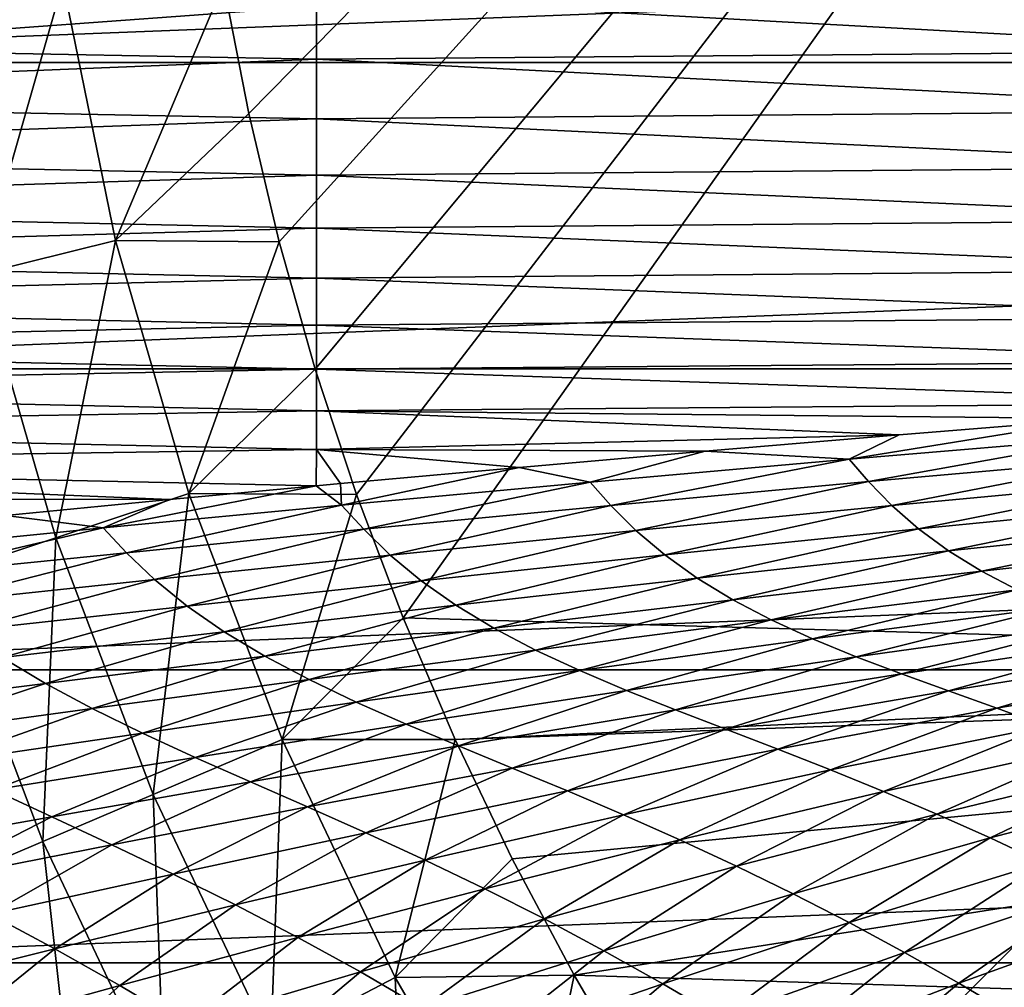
# Model space of a CAD drawing. Header units: metres. Extents: x -105 to 105, y -68 to 103.
# Tile 257 of 416: x -17.61 to -12.31, y 36.05 to 41.26. Entities that reach past the tile are written whole.
import ezdxf

# ---------------------------------------------------------------- set-up
doc = ezdxf.new("R2010")
doc.units = ezdxf.units.M
doc.layers.add('solid_FIT-BATH-150_SW0001', color=7, linetype='CONTINUOUS')
doc.layers.add('solid_FIT-BATH-150_SW0001_01', color=7, linetype='CONTINUOUS')

msp = doc.modelspace()

# ---------------------------------------------------------------- linework, layer by layer
at = {"layer": 'solid_FIT-BATH-150_SW0001'}
for points in [[(-6.5, 50.785889, 50.796501), (-16.509022, 41.45533, 50.796501), (-16.37389, 40.756489, 50.796501)], [(-6.5, 50.785889, 50.796501), (-16.37389, 40.756489, 50.796501), (-16.209583, 40.065521, 50.796501)], [(-6.5, 50.785889, 50.796501), (-16.209583, 40.065521, 50.796501), (-16.015715, 39.38113, 50.796501)], [(-6.5, 50.785889, 50.796501), (-16.015715, 39.38113, 50.796501), (-15.792983, 38.705284, 50.796501)], [(-6.5, 50.785889, 50.796501), (-15.792983, 38.705284, 50.796501), (-15.542261, 38.040905, 50.796501)], [(-6.5, 37.785889, 50.796501), (-6.5, 50.785889, 50.796501), (-15.542261, 38.040905, 50.796501)], [(-21.201733, 41.03215, 72.796501), (21.391285, 42.700928, 72.796501), (-21.391287, 42.700951, 72.796501)], [(-6.5, 42.02853, 69.796501), (-20.239237, 41.026657, 69.796501), (-20.434731, 42.651711, 69.796501)], [(-6.5, 42.02853, 69.796501), (-16.460951, 32.067577, 69.796501), (-20.239237, 41.026657, 69.796501)], [(-6.5, 42.02853, 69.796501), (-16.460951, 32.067577, 68.296501), (-16.460951, 32.067577, 69.796501)], [(-6.5, 42.02853, 68.296501), (-6.5, 37.785889, 68.296501), (-16.460951, 32.067577, 68.296501)], [(-6.5, 42.02853, 69.796501), (-6.5, 42.02853, 68.296501), (-16.460951, 32.067577, 68.296501)], [(-16.00918, 41.389854, -22.03944), (-21.347351, 41.148842, -21.893488), (-21.347351, 41.481213, -21.965662)], [(-18.119171, 41.340908, 48.144478), (-17.823444, 39.892475, 48.144478), (-17.374109, 41.462009, 49.506374)], [(-17.823444, 39.892475, 48.144478), (-17.090544, 40.073139, 49.506374), (-17.374109, 41.462009, 49.506374)], [(-17.374109, 41.462009, 49.506374), (-17.090544, 40.073139, 49.506374), (-16.509022, 41.45533, 50.796501)], [(-17.090544, 40.073139, 49.506374), (-16.37389, 40.756489, 50.796501), (-16.509022, 41.45533, 50.796501)], [(-16.00918, 41.389854, -22.03944), (-16.00918, 41.049858, -21.965384), (-21.347351, 41.148842, -21.893488)], [(-10.671009, 41.43449, -22.114264), (-10.671009, 41.094364, -22.045118), (-16.00918, 41.389854, -22.03944)], [(-10.671009, 41.094364, -22.045118), (-16.00918, 41.049858, -21.965384), (-16.00918, 41.389854, -22.03944)], [(-16.00918, 41.049858, -21.965384), (-21.347351, 40.833828, -21.810581), (-21.347351, 41.148842, -21.893488)], [(-10.671009, 41.094364, -22.045118), (-10.671009, 40.772995, -21.964851), (-16.00918, 41.049858, -21.965384)], [(-16.00918, 41.049858, -21.965384), (-16.00918, 40.728622, -21.879683), (-21.347351, 40.833828, -21.810581)], [(-20.881931, 39.382076, 72.796501), (21.201727, 41.032112, 72.796501), (-21.201733, 41.03215, 72.796501)], [(-20.239237, 41.026657, 69.796501), (-16.460951, 32.067577, 69.796501), (-19.914961, 39.423691, 69.796501)], [(-10.671009, 40.772995, -21.964851), (-16.00918, 40.728622, -21.879683), (-16.00918, 41.049858, -21.965384)], [(-16.00918, 40.728622, -21.879683), (-21.347351, 40.535591, -21.715929), (-21.347351, 40.833828, -21.810581)], [(-17.090544, 40.073139, 49.506374), (-16.209583, 40.065521, 50.796501), (-16.37389, 40.756489, 50.796501)], [(-10.671009, 40.772995, -21.964851), (-10.671009, 40.469685, -21.872328), (-16.00918, 40.728622, -21.879683)], [(-16.00918, 40.728622, -21.879683), (-16.00918, 40.425461, -21.781187), (-21.347351, 40.535591, -21.715929)], [(-10.671009, 40.469685, -21.872328), (-16.00918, 40.425461, -21.781187), (-16.00918, 40.728622, -21.879683)], [(-16.00918, 40.425461, -21.781187), (-21.347351, 40.253555, -21.608522), (-21.347351, 40.535591, -21.715929)], [(-10.671009, 40.469685, -21.872328), (-10.671009, 40.183739, -21.766409), (-16.00918, 40.425461, -21.781187)], [(-16.00918, 40.425461, -21.781187), (-16.00918, 40.13969, -21.668747), (-21.347351, 40.253555, -21.608522)], [(-10.671009, 40.183739, -21.766409), (-16.00918, 40.13969, -21.668747), (-16.00918, 40.425461, -21.781187)], [(-16.00918, 40.13969, -21.668747), (-21.347351, 39.987141, -21.487347), (-21.347351, 40.253555, -21.608522)], [(-10.671009, 40.183739, -21.766409), (-10.671009, 39.914463, -21.645956), (-16.00918, 40.13969, -21.668747)], [(-16.00918, 40.13969, -21.668747), (-16.00918, 39.870621, -21.54121), (-21.347351, 39.987141, -21.487347)], [(-10.671009, 39.914463, -21.645956), (-16.00918, 39.870621, -21.54121), (-16.00918, 40.13969, -21.668747)], [(-17.823444, 39.892475, 48.144478), (-17.412128, 38.472534, 48.144478), (-17.090544, 40.073139, 49.506374)], [(-17.412128, 38.472534, 48.144478), (-16.69614, 38.711586, 49.506374), (-17.090544, 40.073139, 49.506374)], [(-17.090544, 40.073139, 49.506374), (-16.69614, 38.711586, 49.506374), (-16.209583, 40.065521, 50.796501)], [(-16.69614, 38.711586, 49.506374), (-16.015715, 39.38113, 50.796501), (-16.209583, 40.065521, 50.796501)], [(-16.00918, 39.870621, -21.54121), (-21.347351, 39.73576, -21.351395), (-21.347351, 39.987141, -21.487347)], [(-10.671009, 39.914463, -21.645956), (-10.671009, 39.661156, -21.509836), (-16.00918, 39.870621, -21.54121)], [(-16.00918, 39.870621, -21.54121), (-16.00918, 39.617569, -21.397432), (-21.347351, 39.73576, -21.351395)], [(-18.025452, 38.267765, 46.727985), (-17.412128, 38.472534, 48.144478), (-17.823444, 39.892475, 48.144478)], [(-10.671009, 39.661156, -21.509836), (-16.00918, 39.617569, -21.397432), (-16.00918, 39.870621, -21.54121)], [(-16.00918, 39.617569, -21.397432), (-21.347351, 39.498837, -21.199652), (-21.347351, 39.73576, -21.351395)], [(-10.671009, 39.661156, -21.509836), (-10.671009, 39.423126, -21.356907), (-16.00918, 39.617569, -21.397432)], [(-16.00918, 39.617569, -21.397432), (-16.00918, 39.379852, -21.236259), (-21.347351, 39.498837, -21.199652)], [(-10.671009, 39.423126, -21.356907), (-16.00918, 39.379852, -21.236259), (-16.00918, 39.617569, -21.397432)], [(-16.00918, 39.379852, -21.236259), (-21.347351, 39.275795, -21.031105), (-21.347351, 39.498837, -21.199652)], [(-16.00918, 39.379852, -21.236259), (-16.00918, 39.156792, -21.056515), (-21.347351, 39.275795, -21.031105)], [(-20.43391, 37.762463, 72.796501), (20.881918, 39.382015, 72.796501), (-20.881931, 39.382076, 72.796501)], [(-19.914961, 39.423691, 69.796501), (-16.460951, 32.067577, 69.796501), (-19.464174, 37.852077, 69.796501)], [(-16.69614, 38.711586, 49.506374), (-15.792983, 38.705284, 50.796501), (-16.015715, 39.38113, 50.796501)], [(-10.671009, 39.423126, -21.356907), (-10.671288, 39.199699, -21.186039), (-16.00918, 39.379852, -21.236259)], [(-16.00918, 39.379852, -21.236259), (-10.671288, 39.199699, -21.186039), (-16.00918, 39.156792, -21.056515)], [(-16.00918, 39.156792, -21.056515), (-21.347351, 39.06609, -20.844641), (-21.347351, 39.275795, -21.031105)], [(-16.00918, 39.156792, -21.056515), (-10.671288, 39.199699, -21.186039), (-11.785469, 39.114189, -21.095665)], [(-16.00918, 39.156792, -21.056515), (-16.00918, 38.9478, -20.856846), (-21.347351, 39.06609, -20.844641)], [(-16.00918, 39.156792, -21.056515), (-11.785469, 39.114189, -21.095665), (-12.873366, 39.027431, -20.9972)], [(-16.00918, 39.156792, -21.056515), (-12.873366, 39.027431, -20.9972), (-16.00918, 38.9478, -20.856846)], [(-13.143108, 38.896343, -20.869926), (-12.873366, 39.027431, -20.9972), (-11.785469, 39.114189, -21.095665)], [(-11.688089, 39.018757, -21.016779), (-13.143108, 38.896343, -20.869926), (-11.785469, 39.114189, -21.095665)], [(-16.00918, 38.9478, -20.856846), (-21.347351, 38.869221, -20.639027), (-21.347351, 39.06609, -20.844641)], [(-16.00918, 38.9478, -20.856846), (-12.873366, 39.027431, -20.9972), (-13.916517, 38.939278, -20.890125)], [(-13.143108, 38.896343, -20.869926), (-13.916517, 38.939278, -20.890125), (-12.873366, 39.027431, -20.9972)], [(-13.038058, 38.775486, -20.767817), (-13.143108, 38.896343, -20.869926), (-11.688089, 39.018757, -21.016779)], [(-11.590515, 38.903313, -20.925749), (-13.038058, 38.775486, -20.767817), (-11.688089, 39.018757, -21.016779)], [(-16.00918, 38.9478, -20.856846), (-16.01162, 38.752426, -20.635916), (-21.347351, 38.869221, -20.639027)], [(-16.00918, 38.9478, -20.856846), (-15.880056, 38.764526, -20.653597), (-16.01162, 38.752426, -20.635916)], [(-16.00918, 38.9478, -20.856846), (-13.916517, 38.939278, -20.890125), (-14.918152, 38.851284, -20.775337)], [(-16.00918, 38.9478, -20.856846), (-14.918152, 38.851284, -20.775337), (-15.880056, 38.764526, -20.653597)], [(-14.536805, 38.772575, -20.705759), (-14.918152, 38.851284, -20.775337), (-13.916517, 38.939278, -20.890125)], [(-13.143108, 38.896343, -20.869926), (-14.536805, 38.772575, -20.705759), (-13.916517, 38.939278, -20.890125)], [(-14.424839, 38.646881, -20.591438), (-14.536805, 38.772575, -20.705759), (-13.143108, 38.896343, -20.869926)], [(-13.038058, 38.775486, -20.767817), (-14.424839, 38.646881, -20.591438), (-13.143108, 38.896343, -20.869926)], [(-12.912728, 38.646542, -20.662779), (-13.038058, 38.775486, -20.767817), (-11.590515, 38.903313, -20.925749)], [(-11.474902, 38.780384, -20.831259), (-12.912728, 38.646542, -20.662779), (-11.590515, 38.903313, -20.925749)], [(-21.347351, 38.869221, -20.639027), (-16.01162, 38.752426, -20.635916), (-16.800808, 38.678539, -20.524038)], [(-21.347351, 38.869221, -20.639027), (-16.800808, 38.678539, -20.524038), (-21.347351, 38.684696, -20.413015)], [(-15.873775, 38.648705, -20.524027), (-15.880056, 38.764526, -20.653597), (-14.918152, 38.851284, -20.775337)], [(-14.536805, 38.772575, -20.705759), (-15.873775, 38.648705, -20.524027), (-14.918152, 38.851284, -20.775337)], [(-17.157806, 38.525356, -20.32296), (-16.800808, 38.678539, -20.524038), (-16.01162, 38.752426, -20.635916)], [(-15.873775, 38.648705, -20.524027), (-17.157806, 38.525356, -20.32296), (-16.01162, 38.752426, -20.635916)], [(-15.873775, 38.648705, -20.524027), (-16.01162, 38.752426, -20.635916), (-15.880056, 38.764526, -20.653597)], [(-15.755159, 38.518917, -20.396511), (-15.873775, 38.648705, -20.524027), (-14.536805, 38.772575, -20.705759)], [(-14.424839, 38.646881, -20.591438), (-15.755159, 38.518917, -20.396511), (-14.536805, 38.772575, -20.705759)], [(-14.290436, 38.512241, -20.474693), (-14.424839, 38.646881, -20.591438), (-13.038058, 38.775486, -20.767817)], [(-12.912728, 38.646542, -20.662779), (-14.290436, 38.512241, -20.474693), (-13.038058, 38.775486, -20.767817)], [(-12.768572, 38.520668, -20.561827), (-12.912728, 38.646542, -20.662779), (-11.474902, 38.780384, -20.831259)], [(-11.342545, 38.660633, -20.740013), (-12.768572, 38.520668, -20.561827), (-11.474902, 38.780384, -20.831259)], [(-21.347351, 38.684696, -20.413015), (-16.800808, 38.678539, -20.524038), (-17.682604, 38.593193, -20.385962)], [(-17.412128, 38.472534, 48.144478), (-16.887886, 37.090294, 48.144478), (-16.69614, 38.711586, 49.506374)], [(-16.887886, 37.090294, 48.144478), (-16.193459, 37.386189, 49.506374), (-16.69614, 38.711586, 49.506374)], [(-16.69614, 38.711586, 49.506374), (-16.193459, 37.386189, 49.506374), (-15.792983, 38.705284, 50.796501)], [(-16.193459, 37.386189, 49.506374), (-15.542261, 38.040905, 50.796501), (-15.792983, 38.705284, 50.796501)], [(-17.157806, 38.525356, -20.32296), (-17.682604, 38.593193, -20.385962), (-16.800808, 38.678539, -20.524038)], [(-17.032406, 38.392429, -20.181515), (-17.157806, 38.525356, -20.32296), (-15.873775, 38.648705, -20.524027)], [(-15.755159, 38.518917, -20.396511), (-17.032406, 38.392429, -20.181515), (-15.873775, 38.648705, -20.524027)], [(-15.612067, 38.379086, -20.267029), (-15.755159, 38.518917, -20.396511), (-14.424839, 38.646881, -20.591438)], [(-14.290436, 38.512241, -20.474693), (-15.612067, 38.379086, -20.267029), (-14.424839, 38.646881, -20.591438)], [(-14.135209, 38.380219, -20.362797), (-14.290436, 38.512241, -20.474693), (-12.912728, 38.646542, -20.662779)], [(-12.768572, 38.520668, -20.561827), (-14.135209, 38.380219, -20.362797), (-12.912728, 38.646542, -20.662779)], [(-12.6071, 38.402954, -20.468624), (-12.768572, 38.520668, -20.561827), (-11.342545, 38.660633, -20.740013)], [(-11.194789, 38.549057, -20.655581), (-12.6071, 38.402954, -20.468624), (-11.342545, 38.660633, -20.740013)], [(-17.157806, 38.525356, -20.32296), (-18.391586, 38.402157, -20.098408), (-17.682604, 38.593193, -20.385962)], [(-18.258783, 38.267292, -19.942566), (-18.391586, 38.402157, -20.098408), (-17.157806, 38.525356, -20.32296)], [(-17.032406, 38.392429, -20.181515), (-18.258783, 38.267292, -19.942566), (-17.157806, 38.525356, -20.32296)], [(-12.429847, 38.293274, -20.383778), (-12.6071, 38.402954, -20.468624), (-11.194789, 38.549057, -20.655581)], [(-11.03301, 38.445679, -20.578619), (-12.429847, 38.293274, -20.383778), (-11.194789, 38.549057, -20.655581)], [(-18.025452, 38.267765, 46.727985), (-17.482744, 36.836838, 46.727985), (-17.412128, 38.472534, 48.144478)], [(-17.482744, 36.836838, 46.727985), (-16.887886, 37.090294, 48.144478), (-17.412128, 38.472534, 48.144478)], [(-16.88064, 38.248138, -20.038494), (-17.032406, 38.392429, -20.181515), (-15.755159, 38.518917, -20.396511)], [(-15.612067, 38.379086, -20.267029), (-16.88064, 38.248138, -20.038494), (-15.755159, 38.518917, -20.396511)], [(-15.446271, 38.241096, -20.143068), (-15.612067, 38.379086, -20.267029), (-14.290436, 38.512241, -20.474693)], [(-14.135209, 38.380219, -20.362797), (-15.446271, 38.241096, -20.143068), (-14.290436, 38.512241, -20.474693)], [(-13.960837, 38.255985, -20.259495), (-14.135209, 38.380219, -20.362797), (-12.768572, 38.520668, -20.561827)], [(-12.6071, 38.402954, -20.468624), (-13.960837, 38.255985, -20.259495), (-12.768572, 38.520668, -20.561827)], [(-12.238285, 38.191792, -20.308014), (-12.429847, 38.293274, -20.383778), (-11.03301, 38.445679, -20.578619)], [(-18.097908, 38.119545, -19.785467), (-18.258783, 38.267292, -19.942566), (-17.032406, 38.392429, -20.181515)], [(-16.88064, 38.248138, -20.038494), (-18.097908, 38.119545, -19.785467), (-17.032406, 38.392429, -20.181515)], [(-16.704432, 38.104622, -19.90156), (-16.88064, 38.248138, -20.038494), (-15.612067, 38.379086, -20.267029)], [(-15.446271, 38.241096, -20.143068), (-16.704432, 38.104622, -19.90156), (-15.612067, 38.379086, -20.267029)], [(-15.259611, 38.110188, -20.028444), (-15.446271, 38.241096, -20.143068), (-14.135209, 38.380219, -20.362797)], [(-13.960837, 38.255985, -20.259495), (-15.259611, 38.110188, -20.028444), (-14.135209, 38.380219, -20.362797)], [(-13.769008, 38.139271, -20.16535), (-13.960837, 38.255985, -20.259495), (-12.6071, 38.402954, -20.468624)], [(-12.429847, 38.293274, -20.383778), (-13.769008, 38.139271, -20.16535), (-12.6071, 38.402954, -20.468624)], [(-17.974421, 36.627346, 45.265484), (-17.482744, 36.836838, 46.727985), (-18.025452, 38.267765, 46.727985)], [(-13.561352, 38.030144, -20.081062), (-13.769008, 38.139271, -20.16535), (-12.429847, 38.293274, -20.383778)], [(-12.238285, 38.191792, -20.308014), (-13.561352, 38.030144, -20.081062), (-12.429847, 38.293274, -20.383778)], [(-17.911032, 37.971241, -19.634903), (-18.097908, 38.119545, -19.785467), (-16.88064, 38.248138, -20.038494)], [(-16.704432, 38.104622, -19.90156), (-17.911032, 37.971241, -19.634903), (-16.88064, 38.248138, -20.038494)], [(-16.505785, 37.967155, -19.774584), (-16.704432, 38.104622, -19.90156), (-15.446271, 38.241096, -20.143068)], [(-15.259611, 38.110188, -20.028444), (-16.505785, 37.967155, -19.774584), (-15.446271, 38.241096, -20.143068)], [(-15.053931, 37.98597, -19.923689), (-15.259611, 38.110188, -20.028444), (-13.960837, 38.255985, -20.259495)], [(-13.769008, 38.139271, -20.16535), (-15.053931, 37.98597, -19.923689), (-13.960837, 38.255985, -20.259495)], [(-13.339437, 37.928501, -20.007231), (-13.561352, 38.030144, -20.081062), (-12.238285, 38.191792, -20.308014)], [(-12.033823, 38.098515, -20.241964), (-13.339437, 37.928501, -20.007231), (-12.238285, 38.191792, -20.308014)], [(-17.700317, 37.82766, -19.494789), (-17.911032, 37.971241, -19.634903), (-16.704432, 38.104622, -19.90156)], [(-16.505785, 37.967155, -19.774584), (-17.700317, 37.82766, -19.494789), (-16.704432, 38.104622, -19.90156)], [(-16.286694, 37.835243, -19.658079), (-16.505785, 37.967155, -19.774584), (-15.259611, 38.110188, -20.028444)], [(-15.053931, 37.98597, -19.923689), (-16.286694, 37.835243, -19.658079), (-15.259611, 38.110188, -20.028444)], [(-14.831014, 37.86842, -19.829487), (-15.053931, 37.98597, -19.923689), (-13.769008, 38.139271, -20.16535)], [(-13.561352, 38.030144, -20.081062), (-14.831014, 37.86842, -19.829487), (-13.769008, 38.139271, -20.16535)], [(-13.105108, 37.832478, -19.943192), (-13.339437, 37.928501, -20.007231), (-12.033823, 38.098515, -20.241964)], [(-11.818124, 38.011723, -20.185034), (-13.105108, 37.832478, -19.943192), (-12.033823, 38.098515, -20.241964)], [(-16.193459, 37.386189, 49.506374), (-15.262969, 37.386501, 50.796501), (-15.542261, 38.040905, 50.796501)], [(-6.5, 37.785889, 50.796501), (-15.542261, 38.040905, 50.796501), (-15.262969, 37.386501, 50.796501)], [(-14.592581, 37.757336, -19.746418), (-14.831014, 37.86842, -19.829487), (-13.561352, 38.030144, -20.081062)], [(-13.339437, 37.928501, -20.007231), (-14.592581, 37.757336, -19.746418), (-13.561352, 38.030144, -20.081062)], [(-12.860416, 37.739727, -19.887808), (-13.105108, 37.832478, -19.943192), (-11.818124, 38.011723, -20.185034)], [(-11.593001, 37.92915, -20.136143), (-12.860416, 37.739727, -19.887808), (-11.818124, 38.011723, -20.185034)], [(-17.467899, 37.688229, -19.365643), (-17.700317, 37.82766, -19.494789), (-16.505785, 37.967155, -19.774584)], [(-16.286694, 37.835243, -19.658079), (-17.467899, 37.688229, -19.365643), (-16.505785, 37.967155, -19.774584)], [(-16.049086, 37.708797, -19.552731), (-16.286694, 37.835243, -19.658079), (-15.053931, 37.98597, -19.923689)], [(-14.831014, 37.86842, -19.829487), (-16.049086, 37.708797, -19.552731), (-15.053931, 37.98597, -19.923689)], [(-14.340668, 37.650757, -19.673769), (-14.592581, 37.757336, -19.746418), (-13.339437, 37.928501, -20.007231)], [(-13.105108, 37.832478, -19.943192), (-14.340668, 37.650757, -19.673769), (-13.339437, 37.928501, -20.007231)], [(-12.607399, 37.647972, -19.839983), (-12.860416, 37.739727, -19.887808), (-11.593001, 37.92915, -20.136143)], [(-11.360258, 37.848606, -20.094257), (-12.607399, 37.647972, -19.839983), (-11.593001, 37.92915, -20.136143)], [(-19.464174, 37.852077, 69.796501), (-16.460951, 32.067577, 69.796501), (-18.889029, 36.320057, 69.796501)], [(-15.794838, 37.587524, -19.459112), (-16.049086, 37.708797, -19.552731), (-14.831014, 37.86842, -19.829487)], [(-14.592581, 37.757336, -19.746418), (-15.794838, 37.587524, -19.459112), (-14.831014, 37.86842, -19.829487)], [(-12.348035, 37.554985, -19.798605), (-12.607399, 37.647972, -19.839983), (-11.360258, 37.848606, -20.094257)], [(-11.121634, 37.767929, -20.058315), (-12.348035, 37.554985, -19.798605), (-11.360258, 37.848606, -20.094257)], [(-17.467899, 37.688229, -19.365643), (-18.598669, 37.545586, -19.043118), (-17.700317, 37.82766, -19.494789)], [(-17.215855, 37.552776, -19.248152), (-17.467899, 37.688229, -19.365643), (-16.286694, 37.835243, -19.658079)], [(-16.049086, 37.708797, -19.552731), (-17.215855, 37.552776, -19.248152), (-16.286694, 37.835243, -19.658079)], [(-6.5, 37.785889, 68.296501), (-4, 36.043247, 68.296501), (-16.460951, 32.067577, 68.296501)], [(-4, 37.785889, 50.796501), (-15.262969, 37.386501, 50.796501), (-14.956291, 36.744587, 50.796501)], [(-4, 37.785889, 50.796501), (-6.5, 37.785889, 50.796501), (-15.262969, 37.386501, 50.796501)], [(-4, 37.785889, 50.796501), (-14.956291, 36.744587, 50.796501), (-14.623175, 36.117416, 50.796501)], [(-4, 35.785889, 50.796501), (-4, 37.785889, 50.796501), (-14.623175, 36.117416, 50.796501)], [(-14.077559, 37.546268, -19.610367), (-14.340668, 37.650757, -19.673769), (-13.105108, 37.832478, -19.943192)], [(-12.860416, 37.739727, -19.887808), (-14.077559, 37.546268, -19.610367), (-13.105108, 37.832478, -19.943192)], [(-19.860888, 36.18375, 72.796501), (20.433884, 37.762379, 72.796501), (-20.43391, 37.762463, 72.796501)], [(-15.52617, 37.469387, -19.376486), (-15.794838, 37.587524, -19.459112), (-14.592581, 37.757336, -19.746418)], [(-14.340668, 37.650757, -19.673769), (-15.52617, 37.469387, -19.376486), (-14.592581, 37.757336, -19.746418)], [(-13.805534, 37.441544, -19.555082), (-14.077559, 37.546268, -19.610367), (-12.860416, 37.739727, -19.887808)], [(-12.607399, 37.647972, -19.839983), (-13.805534, 37.441544, -19.555082), (-12.860416, 37.739727, -19.887808)], [(-12.084191, 37.459202, -19.762638), (-12.348035, 37.554985, -19.798605), (-11.121634, 37.767929, -20.058315)], [(-18.332172, 37.401375, -18.912714), (-18.598669, 37.545586, -19.043118), (-17.467899, 37.688229, -19.365643)], [(-17.215855, 37.552776, -19.248152), (-18.332172, 37.401375, -18.912714), (-17.467899, 37.688229, -19.365643)], [(-16.946205, 37.420956, -19.142902), (-17.215855, 37.552776, -19.248152), (-16.049086, 37.708797, -19.552731)], [(-15.794838, 37.587524, -19.459112), (-16.946205, 37.420956, -19.142902), (-16.049086, 37.708797, -19.552731)], [(-15.245603, 37.351936, -19.303661), (-15.52617, 37.469387, -19.376486), (-14.340668, 37.650757, -19.673769)], [(-14.077559, 37.546268, -19.610367), (-15.245603, 37.351936, -19.303661), (-14.340668, 37.650757, -19.673769)], [(-13.526814, 37.334309, -19.506771), (-13.805534, 37.441544, -19.555082), (-12.607399, 37.647972, -19.839983)], [(-12.348035, 37.554985, -19.798605), (-13.526814, 37.334309, -19.506771), (-12.607399, 37.647972, -19.839983)], [(-16.66135, 37.290661, -19.049149), (-16.946205, 37.420956, -19.142902), (-15.794838, 37.587524, -19.459112)], [(-15.52617, 37.469387, -19.376486), (-16.66135, 37.290661, -19.049149), (-15.794838, 37.587524, -19.459112)], [(-18.047281, 37.25901, -18.794971), (-18.332172, 37.401375, -18.912714), (-17.215855, 37.552776, -19.248152)], [(-16.946205, 37.420956, -19.142902), (-18.047281, 37.25901, -18.794971), (-17.215855, 37.552776, -19.248152)], [(-14.955662, 37.232819, -19.239498), (-15.245603, 37.351936, -19.303661), (-14.077559, 37.546268, -19.610367)], [(-13.805534, 37.441544, -19.555082), (-14.955662, 37.232819, -19.239498), (-14.077559, 37.546268, -19.610367)], [(-13.243449, 37.223061, -19.464397), (-13.526814, 37.334309, -19.506771), (-12.348035, 37.554985, -19.798605)], [(-12.084191, 37.459202, -19.762638), (-13.243449, 37.223061, -19.464397), (-12.348035, 37.554985, -19.798605)], [(-16.36405, 37.159431, -18.96571), (-16.66135, 37.290661, -19.049149), (-15.52617, 37.469387, -19.376486)], [(-15.245603, 37.351936, -19.303661), (-16.36405, 37.159431, -18.96571), (-15.52617, 37.469387, -19.376486)], [(-17.746576, 37.116341, -18.689159), (-18.047281, 37.25901, -18.794971), (-16.946205, 37.420956, -19.142902)], [(-16.66135, 37.290661, -19.049149), (-17.746576, 37.116341, -18.689159), (-16.946205, 37.420956, -19.142902)], [(-14.658812, 37.109734, -19.182846), (-14.955662, 37.232819, -19.239498), (-13.805534, 37.441544, -19.555082)], [(-13.526814, 37.334309, -19.506771), (-14.658812, 37.109734, -19.182846), (-13.805534, 37.441544, -19.555082)], [(-12.957226, 37.106892, -19.427162), (-13.243449, 37.223061, -19.464397), (-12.084191, 37.459202, -19.762638)], [(-11.817502, 37.35957, -19.73126), (-12.957226, 37.106892, -19.427162), (-12.084191, 37.459202, -19.762638)], [(-16.887886, 37.090294, 48.144478), (-16.254122, 35.754719, 48.144478), (-16.193459, 37.386189, 49.506374)], [(-16.254122, 35.754719, 48.144478), (-15.585754, 36.105534, 49.506374), (-16.193459, 37.386189, 49.506374)], [(-16.193459, 37.386189, 49.506374), (-15.585754, 36.105534, 49.506374), (-15.262969, 37.386501, 50.796501)], [(-15.585754, 36.105534, 49.506374), (-14.956291, 36.744587, 50.796501), (-15.262969, 37.386501, 50.796501)], [(-12.66992, 36.984905, -19.394272), (-12.957226, 37.106892, -19.427162), (-11.817502, 37.35957, -19.73126)], [(-11.549592, 37.255058, -19.703657), (-12.66992, 36.984905, -19.394272), (-11.817502, 37.35957, -19.73126)], [(-16.057077, 37.024906, -18.891459), (-16.36405, 37.159431, -18.96571), (-15.245603, 37.351936, -19.303661)], [(-14.955662, 37.232819, -19.239498), (-16.057077, 37.024906, -18.891459), (-15.245603, 37.351936, -19.303661)], [(-14.357283, 36.981266, -19.132687), (-14.658812, 37.109734, -19.182846), (-13.526814, 37.334309, -19.506771)], [(-13.243449, 37.223061, -19.464397), (-14.357283, 36.981266, -19.132687), (-13.526814, 37.334309, -19.506771)], [(-17.433058, 36.970924, -18.594131), (-17.746576, 37.116341, -18.689159), (-16.66135, 37.290661, -19.049149)], [(-16.36405, 37.159431, -18.96571), (-17.433058, 36.970924, -18.594131), (-16.66135, 37.290661, -19.049149)], [(-12.383235, 36.85667, -19.365124), (-12.66992, 36.984905, -19.394272), (-11.549592, 37.255058, -19.703657)], [(-11.282022, 37.145073, -19.679186), (-12.383235, 36.85667, -19.365124), (-11.549592, 37.255058, -19.703657)], [(-15.743138, 36.884789, -18.825254), (-16.057077, 37.024906, -18.891459), (-14.955662, 37.232819, -19.239498)], [(-14.658812, 37.109734, -19.182846), (-15.743138, 36.884789, -18.825254), (-14.955662, 37.232819, -19.239498)], [(-14.053009, 36.846657, -19.088255), (-14.357283, 36.981266, -19.132687), (-13.243449, 37.223061, -19.464397)], [(-12.957226, 37.106892, -19.427162), (-14.053009, 36.846657, -19.088255), (-13.243449, 37.223061, -19.464397)], [(-17.109741, 36.8204, -18.508785), (-17.433058, 36.970924, -18.594131), (-16.36405, 37.159431, -18.96571)], [(-16.057077, 37.024906, -18.891459), (-17.109741, 36.8204, -18.508785), (-16.36405, 37.159431, -18.96571)], [(-17.433058, 36.970924, -18.594131), (-18.451708, 36.788357, -18.186991), (-17.746576, 37.116341, -18.689159)], [(-15.424643, 36.737759, -18.766115), (-15.743138, 36.884789, -18.825254), (-14.658812, 37.109734, -19.182846)], [(-14.357283, 36.981266, -19.132687), (-15.424643, 36.737759, -18.766115), (-14.658812, 37.109734, -19.182846)], [(-13.747913, 36.705158, -19.048801), (-14.053009, 36.846657, -19.088255), (-12.957226, 37.106892, -19.427162)], [(-12.66992, 36.984905, -19.394272), (-13.747913, 36.705158, -19.048801), (-12.957226, 37.106892, -19.427162)], [(-12.098605, 36.722591, -19.339384), (-12.383235, 36.85667, -19.365124), (-11.282022, 37.145073, -19.679186)], [(-17.482744, 36.836838, 46.727985), (-16.826656, 35.45422, 46.727985), (-16.887886, 37.090294, 48.144478)], [(-16.826656, 35.45422, 46.727985), (-16.254122, 35.754719, 48.144478), (-16.887886, 37.090294, 48.144478)], [(-16.779575, 36.662491, -18.432018), (-17.109741, 36.8204, -18.508785), (-16.057077, 37.024906, -18.891459)], [(-15.743138, 36.884789, -18.825254), (-16.779575, 36.662491, -18.432018), (-16.057077, 37.024906, -18.891459)], [(-18.11272, 36.621647, -18.089689), (-18.451708, 36.788357, -18.186991), (-17.433058, 36.970924, -18.594131)], [(-17.109741, 36.8204, -18.508785), (-18.11272, 36.621647, -18.089689), (-17.433058, 36.970924, -18.594131)], [(-15.103663, 36.58321, -18.713329), (-15.424643, 36.737759, -18.766115), (-14.357283, 36.981266, -19.132687)], [(-14.053009, 36.846657, -19.088255), (-15.103663, 36.58321, -18.713329), (-14.357283, 36.981266, -19.132687)], [(-13.443836, 36.556522, -19.013765), (-13.747913, 36.705158, -19.048801), (-12.66992, 36.984905, -19.394272)], [(-12.383235, 36.85667, -19.365124), (-13.443836, 36.556522, -19.013765), (-12.66992, 36.984905, -19.394272)], [(-16.445145, 36.495979, -18.362896), (-16.779575, 36.662491, -18.432018), (-15.743138, 36.884789, -18.825254)], [(-15.424643, 36.737759, -18.766115), (-16.445145, 36.495979, -18.362896), (-15.743138, 36.884789, -18.825254)], [(-17.974421, 36.627346, 45.265484), (-17.299881, 35.205845, 45.265484), (-17.482744, 36.836838, 46.727985)], [(-17.299881, 35.205845, 45.265484), (-16.826656, 35.45422, 46.727985), (-17.482744, 36.836838, 46.727985)], [(-14.782268, 36.420559, -18.666199), (-15.103663, 36.58321, -18.713329), (-14.053009, 36.846657, -19.088255)], [(-13.747913, 36.705158, -19.048801), (-14.782268, 36.420559, -18.666199), (-14.053009, 36.846657, -19.088255)], [(-13.142285, 36.401436, -18.982885), (-13.443836, 36.556522, -19.013765), (-12.383235, 36.85667, -19.365124)], [(-12.098605, 36.722591, -19.339384), (-13.142285, 36.401436, -18.982885), (-12.383235, 36.85667, -19.365124)], [(-17.767187, 36.44561, -18.001472), (-18.11272, 36.621647, -18.089689), (-17.109741, 36.8204, -18.508785)], [(-16.779575, 36.662491, -18.432018), (-17.767187, 36.44561, -18.001472), (-17.109741, 36.8204, -18.508785)], [(-16.10866, 36.320427, -18.300777), (-16.445145, 36.495979, -18.362896), (-15.424643, 36.737759, -18.766115)], [(-15.103663, 36.58321, -18.713329), (-16.10866, 36.320427, -18.300777), (-15.424643, 36.737759, -18.766115)], [(-15.585754, 36.105534, 49.506374), (-14.623175, 36.117416, 50.796501), (-14.956291, 36.744587, 50.796501)], [(-14.462423, 36.249752, -18.624226), (-14.782268, 36.420559, -18.666199), (-13.747913, 36.705158, -19.048801)], [(-13.443836, 36.556522, -19.013765), (-14.462423, 36.249752, -18.624226), (-13.747913, 36.705158, -19.048801)], [(-12.844646, 36.240589, -18.955891), (-13.142285, 36.401436, -18.982885), (-12.098605, 36.722591, -19.339384)], [(-11.817353, 36.58305, -19.316717), (-12.844646, 36.240589, -18.955891), (-12.098605, 36.722591, -19.339384)], [(-17.670927, 35.011093, 43.765839), (-17.299881, 35.205845, 45.265484), (-17.974421, 36.627346, 45.265484)], [(-17.417864, 36.25914, -17.921476), (-17.767187, 36.44561, -18.001472), (-16.779575, 36.662491, -18.432018)], [(-16.445145, 36.495979, -18.362896), (-17.417864, 36.25914, -17.921476), (-16.779575, 36.662491, -18.432018)], [(-15.77232, 36.135414, -18.245028), (-16.10866, 36.320427, -18.300777), (-15.103663, 36.58321, -18.713329)], [(-14.782268, 36.420559, -18.666199), (-15.77232, 36.135414, -18.245028), (-15.103663, 36.58321, -18.713329)], [(-12.552325, 36.074684, -18.932507), (-12.844646, 36.240589, -18.955891), (-11.817353, 36.58305, -19.316717)], [(-11.540824, 36.438457, -19.296778), (-12.552325, 36.074684, -18.932507), (-11.817353, 36.58305, -19.316717)], [(-14.145704, 36.071762, -18.587221), (-14.462423, 36.249752, -18.624226), (-13.443836, 36.556522, -19.013765)], [(-13.142285, 36.401436, -18.982885), (-14.145704, 36.071762, -18.587221), (-13.443836, 36.556522, -19.013765)], [(-17.067087, 36.061962, -17.849138), (-17.417864, 36.25914, -17.921476), (-16.445145, 36.495979, -18.362896)], [(-16.10866, 36.320427, -18.300777), (-17.067087, 36.061962, -17.849138), (-16.445145, 36.495979, -18.362896)], [(-17.417864, 36.25914, -17.921476), (-18.336048, 36.03088, -17.442392), (-17.767187, 36.44561, -18.001472)], [(-15.438216, 35.941082, -18.195223), (-15.77232, 36.135414, -18.245028), (-14.782268, 36.420559, -18.666199)], [(-14.462423, 36.249752, -18.624226), (-15.438216, 35.941082, -18.195223), (-14.782268, 36.420559, -18.666199)], [(-12.266523, 35.904881, -18.912573), (-12.552325, 36.074684, -18.932507), (-11.540824, 36.438457, -19.296778)], [(-13.833548, 35.887585, -18.554991), (-14.145704, 36.071762, -18.587221), (-13.142285, 36.401436, -18.982885)], [(-12.844646, 36.240589, -18.955891), (-13.833548, 35.887585, -18.554991), (-13.142285, 36.401436, -18.982885)], [(-18.889029, 36.320057, 69.796501), (-16.460951, 32.067577, 69.796501), (-18.193726, 34.839443, 69.796501)], [(-16.717188, 35.853825, -17.783903), (-17.067087, 36.061962, -17.849138), (-16.10866, 36.320427, -18.300777)], [(-15.77232, 36.135414, -18.245028), (-16.717188, 35.853825, -17.783903), (-16.10866, 36.320427, -18.300777)], [(-17.972633, 35.811848, -17.35898), (-18.336048, 36.03088, -17.442392), (-17.417864, 36.25914, -17.921476)], [(-17.067087, 36.061962, -17.849138), (-17.972633, 35.811848, -17.35898), (-17.417864, 36.25914, -17.921476)], [(-15.107981, 35.738689, -18.151257), (-15.438216, 35.941082, -18.195223), (-14.462423, 36.249752, -18.624226)], [(-14.145704, 36.071762, -18.587221), (-15.107981, 35.738689, -18.151257), (-14.462423, 36.249752, -18.624226)], [(-13.527408, 35.69825, -18.52734), (-13.833548, 35.887585, -18.554991), (-12.844646, 36.240589, -18.955891)], [(-12.552325, 36.074684, -18.932507), (-13.527408, 35.69825, -18.52734), (-12.844646, 36.240589, -18.955891)], [(-19.165815, 34.653969, 72.796501), (19.860846, 36.183647, 72.796501), (-19.860888, 36.18375, 72.796501)], [(-16.370371, 35.635059, -17.72543), (-16.717188, 35.853825, -17.783903), (-15.77232, 36.135414, -18.245028)], [(-15.438216, 35.941082, -18.195223), (-16.370371, 35.635059, -17.72543), (-15.77232, 36.135414, -18.245028)], [(-16.254122, 35.754719, 48.144478), (-15.514942, 34.474476, 48.144478), (-15.585754, 36.105534, 49.506374)], [(-15.585754, 36.105534, 49.506374), (-14.876973, 34.877934, 49.506374), (-14.623175, 36.117416, 50.796501)], [(-15.514942, 34.474476, 48.144478), (-14.876973, 34.877934, 49.506374), (-15.585754, 36.105534, 49.506374)], [(-14.876973, 34.877934, 49.506374), (-14.262948, 35.503628, 50.796501), (-14.623175, 36.117416, 50.796501)], [(-4, 35.785889, 50.796501), (-14.623175, 36.117416, 50.796501), (-14.262948, 35.503628, 50.796501)], [(-17.611017, 35.580219, -17.28339), (-17.972633, 35.811848, -17.35898), (-17.067087, 36.061962, -17.849138)], [(-16.717188, 35.853825, -17.783903), (-17.611017, 35.580219, -17.28339), (-17.067087, 36.061962, -17.849138)], [(-14.783092, 35.529556, -18.11302), (-15.107981, 35.738689, -18.151257), (-14.145704, 36.071762, -18.587221)], [(-13.833548, 35.887585, -18.554991), (-14.783092, 35.529556, -18.11302), (-14.145704, 36.071762, -18.587221)], [(-13.228501, 35.505272, -18.504183), (-13.527408, 35.69825, -18.52734), (-12.552325, 36.074684, -18.932507)], [(-12.266523, 35.904881, -18.912573), (-13.228501, 35.505272, -18.504183), (-12.552325, 36.074684, -18.932507)]]:
    msp.add_3dface(points, dxfattribs=at)
at = {"layer": 'solid_FIT-BATH-150_SW0001_01'}
for points in [[(-21.201733, 41.03215, 72.796501), (21.201727, 41.032112, 72.796501), (21.391285, 42.700928, 72.796501)], [(-20.881931, 39.382076, 72.796501), (20.881918, 39.382015, 72.796501), (21.201727, 41.032112, 72.796501)], [(-20.43391, 37.762463, 72.796501), (20.433884, 37.762379, 72.796501), (20.881918, 39.382015, 72.796501)], [(-19.860888, 36.18375, 72.796501), (19.860846, 36.183647, 72.796501), (20.433884, 37.762379, 72.796501)], [(-19.165815, 34.653969, 72.796501), (19.165754, 34.653847, 72.796501), (19.860846, 36.183647, 72.796501)]]:
    msp.add_3dface(points, dxfattribs=at)

doc.saveas('drawing.dxf')
